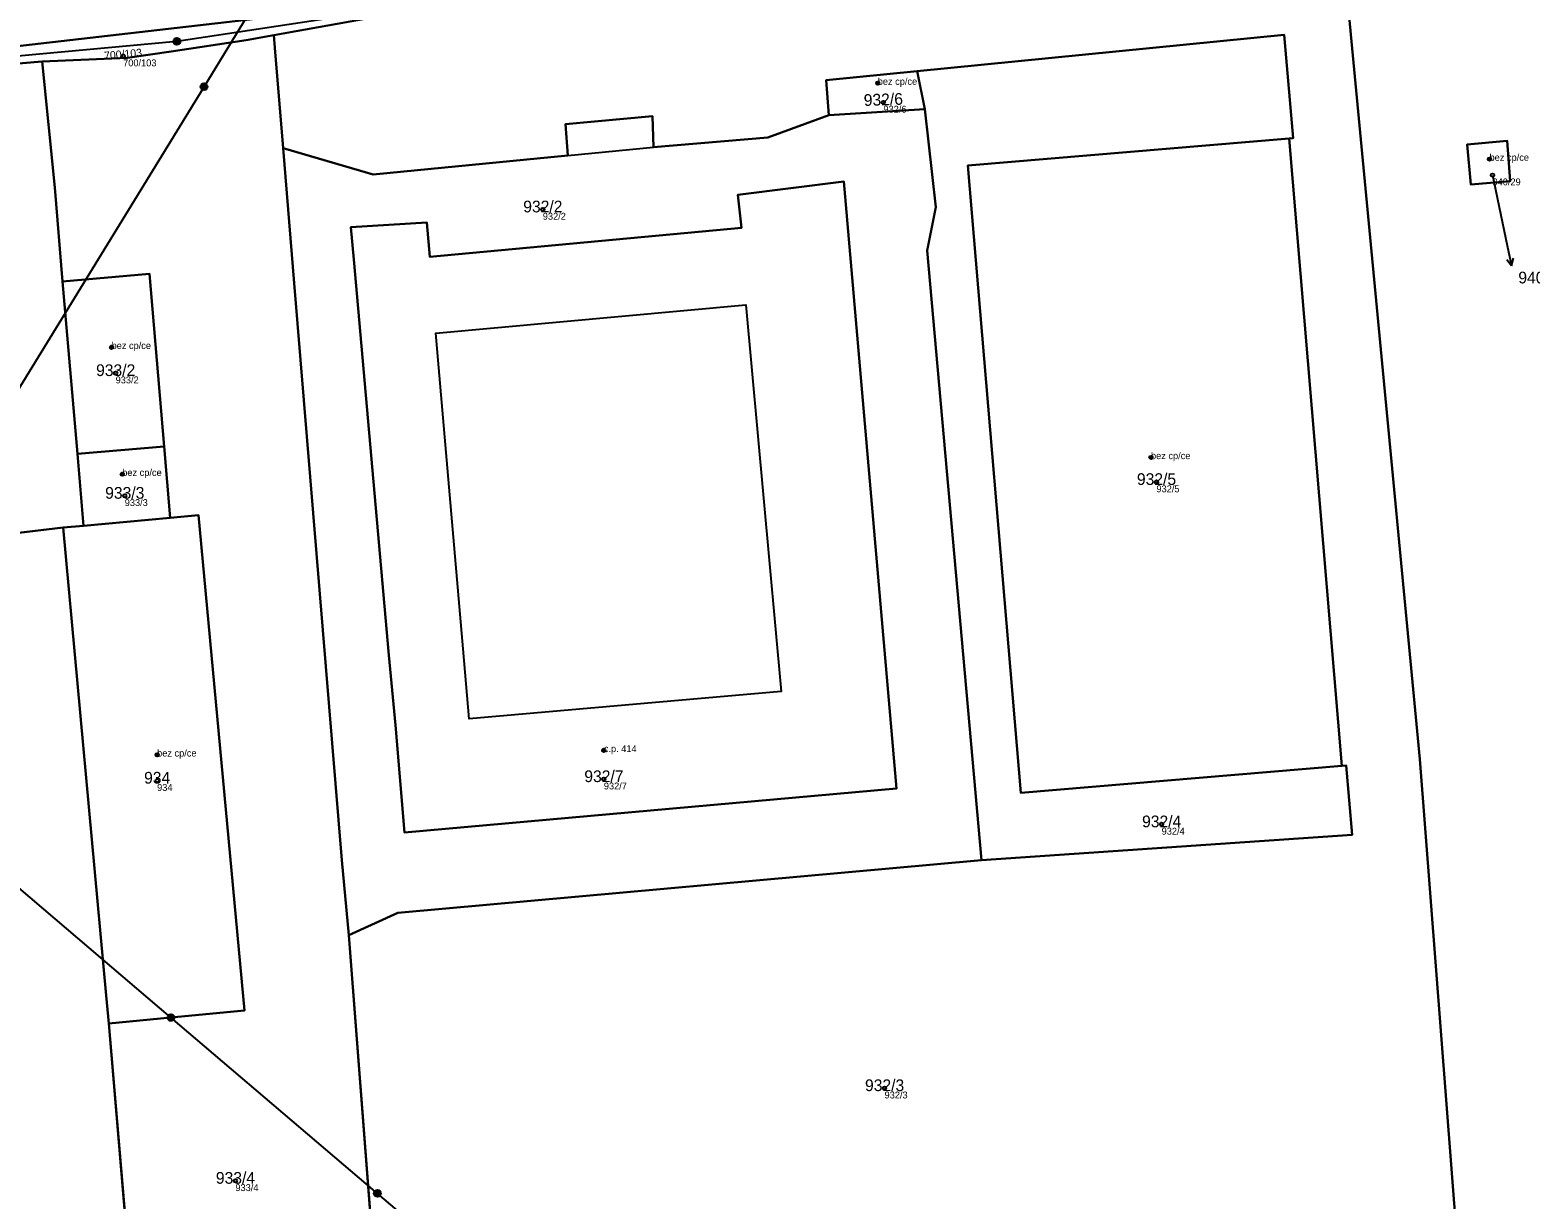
# Model space of a CAD drawing. Extents: x -603967 to -594699, y -1179315 to -1165625.
# Drawn here: x -597245.6 to -597028, y -1172370 to -1172200.3 of the extents above; entities that cross this region are included whole.
import ezdxf

# ---------------------------------------------------------------- set-up
doc = ezdxf.new("R2010")
doc.units = 0
for name, color, linetype in [('Definiční body', 7, 'Continuous'), ('Hranice parcel', 7, 'Continuous'), ('Parcelní čísla', 7, 'Continuous'), ('Polygon budovy', 7, 'Continuous'), ('Polygon parcely', 7, 'Continuous'), ('Pop  PČ popisy', 7, 'Continuous'), ('Poz předměty', 7, 'Continuous'), ('Vnitřní kresba', 7, 'Continuous'), ('Značky budov', 7, 'Continuous')]:
    doc.layers.add(name, color=color, linetype=linetype)

msp = doc.modelspace()

# ---------------------------------------------------------------- linework, layer by layer
at = {"layer": 'Definiční body'}
for centre in [(-597232.11, -1172204.10994), (-597122.62, -1172208.03994), (-597121.8, -1172210.83994), (-597033.85, -1172219.06994), (-597033.42, -1172221.38994), (-597171.22, -1172226.37994), (-597233.79, -1172246.38994), (-597233.2, -1172250.13994), (-597082.97, -1172262.37994), (-597232.24, -1172264.81994), (-597082.18, -1172265.94994), (-597231.88, -1172267.94994), (-597227.18, -1172305.54994), (-597162.36, -1172304.90994), (-597227.18, -1172309.30994), (-597162.36, -1172309.08994), (-597081.43, -1172315.64994), (-597121.63, -1172353.94994), (-597215.82, -1172367.39994)]:
    msp.add_circle(centre, 0.25, dxfattribs=at)
at = {"layer": 'Hranice parcel'}
for p, q in [((-597189.97, -1172197.47), (-597210.25, -1172201.09)), ((-597243.85, -1172204.92), (-597260.97, -1172206.33)), ((-597116.91, -1172206.3), (-597115.8, -1172211.84)), ((-597115.8, -1172211.84), (-597129.73, -1172212.71)), ((-597114.2, -1172226.04), (-597115.8, -1172211.84)), ((-597062.92, -1172216.09), (-597055.3, -1172307.15)), ((-597240.89, -1172236.82), (-597228.31, -1172235.74)), ((-597238.71, -1172261.86), (-597240.89, -1172236.82)), ((-597228.31, -1172235.74), (-597226.16, -1172260.78)), ((-597226.16, -1172260.78), (-597238.71, -1172261.86)), ((-597225.29, -1172271.14), (-597226.16, -1172260.78)), ((-597238.71, -1172261.86), (-597237.84, -1172272.31)), ((-597237.84, -1172272.31), (-597225.29, -1172271.14)), ((-597240.82, -1172272.56), (-597253.73, -1172274.09)), ((-597240.82, -1172272.56), (-597237.84, -1172272.31)), ((-597234.57, -1172340.51), (-597240.82, -1172272.56)), ((-597199.36, -1172331.75), (-597195.01, -1172388.37)), ((-597234.2, -1172344.55), (-597234.57, -1172340.51)), ((-597230.36, -1172389.52), (-597234.2, -1172344.55))]:
    msp.add_line(p, q, dxfattribs=at)
for points in [[(-597038.59, -1172375.69), (-597043.94, -1172306.2), (-597057.29, -1172165.83)], [(-597389.04, -1172216.48), (-597385.49, -1172215.44), (-597284.94, -1172206.98), (-597176.28, -1172194.43)], [(-597210.25, -1172201.09), (-597214.27, -1172201.81), (-597225.15, -1172203.46), (-597231.49, -1172204.38), (-597243.85, -1172204.92)], [(-597210.25, -1172201.09), (-597210.1, -1172202.91), (-597208.91, -1172217.46)], [(-597116.91, -1172206.3), (-597063.63, -1172201.03), (-597062.36, -1172216.04), (-597062.92, -1172216.09)], [(-597243.85, -1172204.92), (-597242.04, -1172223.18), (-597240.89, -1172236.82)], [(-597129.73, -1172212.71), (-597130.11, -1172207.61), (-597116.91, -1172206.3)], [(-597129.73, -1172212.71), (-597138.59, -1172215.92), (-597155.14, -1172217.32), (-597155.29, -1172212.86), (-597167.91, -1172214), (-597167.57, -1172218.53), (-597195.82, -1172221.32), (-597208.91, -1172217.46)], [(-597055.3, -1172307.15), (-597101.86, -1172311.08), (-597109.53, -1172220.02), (-597062.92, -1172216.09)], [(-597030.88, -1172222.29), (-597036.58, -1172222.78), (-597037.1, -1172216.93), (-597031.31, -1172216.44), (-597030.88, -1172222.29)], [(-597208.91, -1172217.46), (-597207.29, -1172237.1), (-597200.36, -1172320.83), (-597199.36, -1172331.75)], [(-597193.55, -1172291.08), (-597198.64, -1172233.65), (-597199.08, -1172228.95), (-597188.06, -1172228.28), (-597187.59, -1172233.28), (-597142.41, -1172229.03), (-597142.94, -1172224.25), (-597127.54, -1172222.3), (-597119.89, -1172310.46)], [(-597107.58, -1172320.84), (-597115.44, -1172232.33), (-597114.2, -1172226.04)], [(-597225.29, -1172271.14), (-597221.2, -1172270.76), (-597214.5, -1172342.68), (-597225.18, -1172343.69), (-597234.2, -1172344.55)], [(-597119.89, -1172310.46), (-597191.31, -1172316.82), (-597192.59, -1172301.25), (-597193.55, -1172291.08)], [(-597055.3, -1172307.15), (-597054.63, -1172307.1), (-597053.78, -1172317.17), (-597107.58, -1172320.84)], [(-597199.36, -1172331.75), (-597192.26, -1172328.49), (-597107.58, -1172320.84)]]:
    msp.add_lwpolyline(points, dxfattribs=at)
at = {"layer": 'Polygon budovy'}
for points in [[(-597116.91, -1172206.3), (-597130.11, -1172207.61), (-597129.73, -1172212.71), (-597115.8, -1172211.84)], [(-597062.92, -1172216.09), (-597109.53, -1172220.02), (-597101.86, -1172311.08), (-597055.3, -1172307.15)], [(-597037.1, -1172216.93), (-597036.58, -1172222.78), (-597030.88, -1172222.29), (-597031.31, -1172216.44)], [(-597188.06, -1172228.28), (-597199.08, -1172228.95), (-597198.64, -1172233.65), (-597193.55, -1172291.08), (-597192.59, -1172301.25), (-597191.31, -1172316.82), (-597119.89, -1172310.46), (-597127.54, -1172222.3), (-597142.94, -1172224.25), (-597142.41, -1172229.03), (-597187.59, -1172233.28)], [(-597240.89, -1172236.82), (-597238.71, -1172261.86), (-597226.16, -1172260.78), (-597228.31, -1172235.74)], [(-597182.77, -1172290.17), (-597186.72, -1172244.36), (-597141.76, -1172240.25), (-597136.64, -1172296.38), (-597181.89, -1172300.32)], [(-597226.16, -1172260.78), (-597238.71, -1172261.86), (-597237.84, -1172272.31), (-597225.29, -1172271.14)], [(-597240.82, -1172272.56), (-597234.57, -1172340.51), (-597234.2, -1172344.55), (-597225.18, -1172343.69), (-597214.5, -1172342.68), (-597221.2, -1172270.76), (-597225.29, -1172271.14), (-597237.84, -1172272.31)]]:
    msp.add_lwpolyline(points, close=True, dxfattribs=at)
at = {"layer": 'Polygon parcely'}
for points in [[(-597591.42, -1172351.56), (-597523.81, -1172359.42), (-597520.82, -1172360.39), (-597519.02, -1172360.12), (-597508.72, -1172358.64), (-597503.65, -1172355.71), (-597502.19, -1172353.11), (-597498.46, -1172346.48), (-597454.04, -1172292.81), (-597427.14, -1172259.05), (-597397.14, -1172220.36), (-597394.37, -1172218.5), (-597389.04, -1172216.48), (-597385.49, -1172215.44), (-597284.94, -1172206.98), (-597176.28, -1172194.43), (-597149.06, -1172188.37), (-597103.95, -1172176.52), (-597093.36, -1172173.46), (-597048.28, -1172157.97), (-597028.02, -1172148.91), (-597019.27, -1172145.73)], [(-597016.38, -1172191.62), (-597029.65, -1172156.06), (-597029.84, -1172156.13), (-597057.29, -1172165.83), (-597043.94, -1172306.2), (-597038.59, -1172375.69), (-597098.18, -1172379.99), (-597098.02, -1172382.72), (-597097.77, -1172386.85), (-597097.46, -1172391.9), (-597124.18, -1172393.22), (-597123.53, -1172414.36), (-597121.86, -1172441.51), (-597119.77, -1172474.77), (-597117.85, -1172513.57), (-597116.51, -1172532.05), (-597016.16, -1172524.9)], [(-597038.59, -1172375.69), (-597043.94, -1172306.2), (-597057.29, -1172165.83)], [(-597189.97, -1172197.47), (-597210.25, -1172201.09), (-597210.1, -1172202.91), (-597208.91, -1172217.46), (-597195.82, -1172221.32), (-597167.57, -1172218.53), (-597167.91, -1172214), (-597155.29, -1172212.86), (-597155.14, -1172217.32), (-597138.59, -1172215.92), (-597129.73, -1172212.71), (-597130.11, -1172207.61), (-597116.91, -1172206.3), (-597063.63, -1172201.03), (-597062.36, -1172216.04), (-597062.92, -1172216.09), (-597055.3, -1172307.15), (-597054.63, -1172307.1), (-597053.78, -1172317.17), (-597107.58, -1172320.84), (-597192.26, -1172328.49), (-597199.36, -1172331.75), (-597195.01, -1172388.37)], [(-597230.36, -1172389.52), (-597234.2, -1172344.55), (-597234.57, -1172340.51), (-597240.82, -1172272.56), (-597253.73, -1172274.09)]]:
    msp.add_lwpolyline(points, dxfattribs=at)
for points in [[(-597189.97, -1172197.47), (-597176.28, -1172194.43), (-597284.94, -1172206.98), (-597385.49, -1172215.44), (-597389.04, -1172216.48), (-597341.02, -1172212.91), (-597260.97, -1172206.33), (-597243.85, -1172204.92), (-597231.49, -1172204.38), (-597225.15, -1172203.46), (-597214.27, -1172201.81), (-597210.25, -1172201.09)], [(-597231.49, -1172204.38), (-597243.85, -1172204.92), (-597242.04, -1172223.18), (-597240.89, -1172236.82), (-597228.31, -1172235.74), (-597226.16, -1172260.78), (-597225.29, -1172271.14), (-597221.2, -1172270.76), (-597214.5, -1172342.68), (-597225.18, -1172343.69), (-597234.2, -1172344.55), (-597230.36, -1172389.52), (-597195.01, -1172388.37), (-597199.36, -1172331.75), (-597200.36, -1172320.83), (-597207.29, -1172237.1), (-597208.91, -1172217.46), (-597210.1, -1172202.91), (-597210.25, -1172201.09), (-597214.27, -1172201.81), (-597225.15, -1172203.46)], [(-597101.86, -1172311.08), (-597109.53, -1172220.02), (-597062.92, -1172216.09), (-597062.36, -1172216.04), (-597063.63, -1172201.03), (-597116.91, -1172206.3), (-597115.8, -1172211.84), (-597114.2, -1172226.04), (-597115.44, -1172232.33), (-597107.58, -1172320.84), (-597053.78, -1172317.17), (-597054.63, -1172307.1), (-597055.3, -1172307.15)], [(-597240.89, -1172236.82), (-597242.04, -1172223.18), (-597243.85, -1172204.92), (-597260.97, -1172206.33), (-597260.88, -1172207.18), (-597253.73, -1172274.09), (-597240.82, -1172272.56), (-597237.84, -1172272.31), (-597238.71, -1172261.86)], [(-597129.73, -1172212.71), (-597115.8, -1172211.84), (-597116.91, -1172206.3), (-597130.11, -1172207.61)], [(-597155.14, -1172217.32), (-597155.29, -1172212.86), (-597167.91, -1172214), (-597167.57, -1172218.53), (-597195.82, -1172221.32), (-597208.91, -1172217.46), (-597207.29, -1172237.1), (-597200.36, -1172320.83), (-597199.36, -1172331.75), (-597192.26, -1172328.49), (-597107.58, -1172320.84), (-597115.44, -1172232.33), (-597114.2, -1172226.04), (-597115.8, -1172211.84), (-597129.73, -1172212.71), (-597138.59, -1172215.92)], [(-597055.3, -1172307.15), (-597062.92, -1172216.09), (-597109.53, -1172220.02), (-597101.86, -1172311.08)], [(-597030.88, -1172222.29), (-597031.31, -1172216.44), (-597037.1, -1172216.93), (-597036.58, -1172222.78)], [(-597030.88, -1172222.29), (-597036.58, -1172222.78), (-597037.1, -1172216.93), (-597031.31, -1172216.44)], [(-597193.55, -1172291.08), (-597198.64, -1172233.65), (-597199.08, -1172228.95), (-597188.06, -1172228.28), (-597187.59, -1172233.28), (-597142.41, -1172229.03), (-597142.94, -1172224.25), (-597127.54, -1172222.3), (-597119.89, -1172310.46), (-597191.31, -1172316.82), (-597192.59, -1172301.25)], [(-597193.55, -1172291.08), (-597192.59, -1172301.25), (-597191.31, -1172316.82), (-597119.89, -1172310.46), (-597127.54, -1172222.3), (-597142.94, -1172224.25), (-597142.41, -1172229.03), (-597187.59, -1172233.28), (-597188.06, -1172228.28), (-597199.08, -1172228.95), (-597198.64, -1172233.65)], [(-597238.71, -1172261.86), (-597226.16, -1172260.78), (-597228.31, -1172235.74), (-597240.89, -1172236.82)], [(-597225.29, -1172271.14), (-597226.16, -1172260.78), (-597238.71, -1172261.86), (-597237.84, -1172272.31)], [(-597234.57, -1172340.51), (-597234.2, -1172344.55), (-597225.18, -1172343.69), (-597214.5, -1172342.68), (-597221.2, -1172270.76), (-597225.29, -1172271.14), (-597237.84, -1172272.31), (-597240.82, -1172272.56)]]:
    msp.add_lwpolyline(points, close=True, dxfattribs=at)
at = {"layer": 'Pop  PČ popisy'}
for p, q in [((-597033.42, -1172221.39), (-597031.28, -1172231.61)), ((-597031.28, -1172231.61), (-597030.656, -1172234.545)), ((-597030.656, -1172234.545), (-597031.354, -1172233.67)), ((-597030.656, -1172234.545), (-597030.374, -1172233.462))]:
    msp.add_line(p, q, dxfattribs=at)
at = {"layer": 'Poz předměty'}
for p, q in [((-597220.36, -1172208.57), (-597208.2, -1172188.67)), ((-597224.3, -1172201.97), (-597193.3, -1172197.25)), ((-597271.3, -1172206.27), (-597224.3, -1172201.97)), ((-597282.85, -1172310.4), (-597220.36, -1172208.57)), ((-597225.18, -1172343.69), (-597255.02, -1172318.27)), ((-597195.21, -1172369.22), (-597225.18, -1172343.69)), ((-597166.12, -1172394), (-597195.21, -1172369.22))]:
    msp.add_line(p, q, dxfattribs=at)
for centre, radius in [((-597224.30343, -1172201.96988), 0.5), ((-597224.30343, -1172201.96988), 0.4), ((-597224.30343, -1172201.96988), 0.3), ((-597224.30343, -1172201.96988), 0.2), ((-597224.30343, -1172201.96988), 0.1), ((-597220.36343, -1172208.56988), 0.5), ((-597220.36343, -1172208.56988), 0.4), ((-597220.36343, -1172208.56988), 0.3), ((-597220.36343, -1172208.56988), 0.2), ((-597220.36343, -1172208.56988), 0.1), ((-597225.18343, -1172343.68988), 0.5), ((-597225.18343, -1172343.68988), 0.4), ((-597225.18343, -1172343.68988), 0.3), ((-597225.18343, -1172343.68988), 0.2), ((-597225.18343, -1172343.68988), 0.1), ((-597195.21343, -1172369.21988), 0.5), ((-597195.21343, -1172369.21988), 0.4), ((-597195.21343, -1172369.21988), 0.3), ((-597195.21343, -1172369.21988), 0.2), ((-597195.21343, -1172369.21988), 0.1)]:
    msp.add_circle(centre, radius, dxfattribs=at)
at = {"layer": 'Vnitřní kresba'}
for p, q in [((-597167.57, -1172218.53), (-597155.14, -1172217.32)), ((-597186.72, -1172244.36), (-597141.76, -1172240.25)), ((-597141.76, -1172240.25), (-597136.64, -1172296.38)), ((-597182.77, -1172290.17), (-597186.72, -1172244.36)), ((-597181.89, -1172300.32), (-597182.77, -1172290.17)), ((-597136.64, -1172296.38), (-597181.89, -1172300.32))]:
    msp.add_line(p, q, dxfattribs=at)
at = {"layer": 'Značky budov'}
for centre in [(-597122.6268, -1172208.03916), (-597033.8568, -1172219.06916), (-597233.7968, -1172246.38916), (-597082.9768, -1172262.37916), (-597232.2468, -1172264.81916), (-597227.1868, -1172305.54916), (-597162.3668, -1172304.90916)]:
    msp.add_circle(centre, 0.175, dxfattribs=at)

# ---------------------------------------------------------------- texts
at = {"layer": 'Definiční body'}
for s, p in [('700/103', (-597232.11, -1172205.599)), ('bez cp/ce', (-597122.62, -1172208.29)), ('932/6', (-597121.8, -1172212.329)), ('bez cp/ce', (-597033.85, -1172219.32)), ('940/29', (-597033.42, -1172222.879)), ('932/2', (-597171.22, -1172227.869)), ('bez cp/ce', (-597233.79, -1172246.64)), ('933/2', (-597233.2, -1172251.629)), ('bez cp/ce', (-597082.97, -1172262.63)), ('bez cp/ce', (-597232.24, -1172265.07)), ('932/5', (-597082.18, -1172267.439)), ('933/3', (-597231.88, -1172269.439)), ('c.p. 414', (-597162.36, -1172305.16)), ('bez cp/ce', (-597227.18, -1172305.8)), ('934', (-597227.18, -1172310.799)), ('932/7', (-597162.36, -1172310.579)), ('932/4', (-597081.43, -1172317.139)), ('932/3', (-597121.63, -1172355.439)), ('933/4', (-597215.82, -1172368.889))]:
    msp.add_text(s, height=0.999996, dxfattribs=at).set_placement(p)
at = {"layer": 'Parcelní čísla'}
for s, height, rotation, p in [('700/103', 1.14, 5, (-597234.821, -1172204.633)), ('932/6', 1.699998, 2, (-597124.619, -1172211.363))]:
    msp.add_text(s, height=height, rotation=rotation, dxfattribs=at).set_placement(p)
for s, p in [('932/2', (-597174.056, -1172226.805)), ('940/29', (-597029.67, -1172237.115)), ('933/2', (-597236.036, -1172250.565)), ('932/5', (-597085.016, -1172266.375)), ('933/3', (-597234.716, -1172268.375)), ('934', (-597229.07, -1172309.735)), ('932/7', (-597165.196, -1172309.515)), ('932/4', (-597084.266, -1172316.075)), ('932/3', (-597124.466, -1172354.375)), ('933/4', (-597218.656, -1172367.825))]:
    msp.add_text(s, height=1.699998, dxfattribs=at).set_placement(p)

doc.saveas('drawing.dxf')
